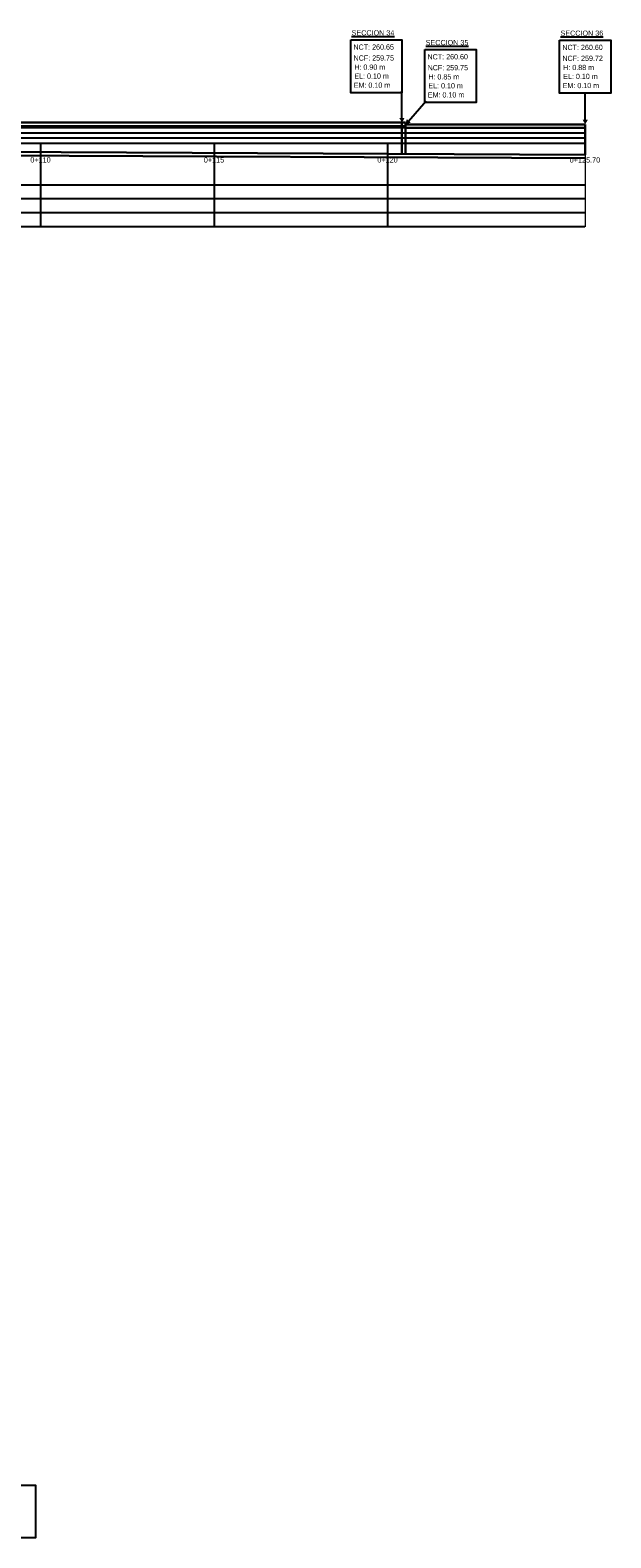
# Model space of a CAD drawing. Header units: millimetres. Extents: x -8931983 to 9630244, y 4 to 18563053.
# Tile 294 of 329: x 349669 to 349686, y 9281924 to 9281968. Entities that reach past the tile are written whole.
import ezdxf
from ezdxf.enums import TextEntityAlignment as Align

# ---------------------------------------------------------------- set-up
doc = ezdxf.new("R2010")
doc.units = ezdxf.units.MM
doc.layers.add('ANNOTATION', color=7, linetype='Continuous')
doc.layers.add('GRID_TEXT', color=7, linetype='Continuous')
doc.layers.add('TEXTO', color=255, linetype='Continuous', lineweight=5)
doc.styles.add('MtXpl_Arial_Black', font='txt')
doc.styles.get("Standard").update_dxf_attribs({"font": 'arial.ttf'})
doc.styles.add('Swis721 Cn BT', font='swissc.ttf')

msp = doc.modelspace()

# ---------------------------------------------------------------- hatches: boundary and pattern name
at = {"lineweight": -3}
h = msp.add_hatch(color=256, dxfattribs=at)
h.dxf.hatch_style = 1
h.paths.add_polyline_path([(349679.65062, 9281965.01156), (349679.49612, 9281965.01156), (349679.57337, 9281964.87444)])
h = msp.add_hatch(color=256, dxfattribs=at)
h.dxf.hatch_style = 1
h.paths.add_polyline_path([(349679.82542, 9281964.87668), (349679.70919, 9281964.97848), (349679.67695, 9281964.82443)])
h = msp.add_hatch(color=256, dxfattribs=at)
h.dxf.hatch_style = 1
h.paths.add_polyline_path([(349684.93165, 9281964.96198), (349684.77714, 9281964.96198), (349684.85439, 9281964.82485)])

# ---------------------------------------------------------------- linework, layer by layer
at = {"color": 7, "lineweight": -3}
for p, q in [((349679.57337, 9281965.00117), (349679.57337, 9281965.77759)), ((349679.76046, 9281964.91976), (349680.27205, 9281965.50379))]:
    msp.add_line(p, q, dxfattribs=at)
at = {"color": 9, "lineweight": -3}
for p, q in [((349684.85439, 9281964.95159), (349684.85439, 9281965.728)), ((349684.84702, 9281964.72444), (349557.65039, 9281964.72444)), ((349684.84702, 9281964.57444), (349557.65039, 9281964.57444)), ((349684.84702, 9281964.42444), (349557.65039, 9281964.42444)), ((349684.84702, 9281964.27444), (349557.65039, 9281964.27444)), ((349669.15702, 9281964.27444), (349669.15702, 9281961.87444)), ((349674.15702, 9281964.27444), (349674.15702, 9281961.87444)), ((349679.15702, 9281964.27444), (349679.15702, 9281961.87444)), ((349684.84702, 9281963.07444), (349557.65028, 9281963.07444)), ((349684.84702, 9281962.67444), (349557.65028, 9281962.67444)), ((349684.84702, 9281962.27444), (349557.65028, 9281962.27444)), ((349684.84702, 9281961.87444), (349557.65028, 9281961.87444))]:
    msp.add_line(p, q, dxfattribs=at)
at = {"color": 84, "lineweight": 30}
for p, q in [((349668.09713, 9281964.87444), (349679.67702, 9281964.87444)), ((349668.09713, 9281964.77444), (349679.67702, 9281964.77444)), ((349679.67702, 9281964.87444), (349679.67702, 9281964.82444)), ((349679.67702, 9281964.82444), (349684.85436, 9281964.82444)), ((349679.67702, 9281964.77444), (349679.67702, 9281964.72444)), ((349679.67702, 9281964.72444), (349684.85436, 9281964.72444))]:
    msp.add_line(p, q, dxfattribs=at)
at = {"color": 1, "lineweight": 30}
for p, q in [((349679.57346, 9281964.87444), (349679.57346, 9281963.97235)), ((349679.67702, 9281964.82444), (349679.67702, 9281963.97184)), ((349684.85436, 9281964.82444), (349684.85436, 9281963.94599))]:
    msp.add_line(p, q, dxfattribs=at)
at = {"color": 9, "lineweight": 0}
msp.add_line((349684.85436, 9281964.82444), (349684.85436, 9281961.87444), dxfattribs=at)
at = {"color": 6, "lineweight": 30}
for p, q in [((349559.15652, 9281964.47444), (349684.85436, 9281963.84595)), ((349559.15702, 9281964.57444), (349684.85436, 9281963.94595))]:
    msp.add_line(p, q, dxfattribs=at)
at = {"color": 7, "lineweight": -3}
for points in [[(349678.09766, 9281967.26113), (349679.57337, 9281967.26113), (349679.57337, 9281965.73786), (349678.09766, 9281965.73786)], [(349680.23141, 9281966.98133), (349681.70712, 9281966.98133), (349681.70712, 9281965.45806), (349680.23141, 9281965.45806)]]:
    msp.add_lwpolyline(points, close=True, dxfattribs=at)
at = {"lineweight": -3}
for points in [[(349684.11654, 9281967.25127), (349685.59225, 9281967.25127), (349685.59225, 9281965.728), (349684.11654, 9281965.728)], [(349667.53899, 9281925.59243), (349669.0147, 9281925.59243), (349669.0147, 9281924.06916), (349667.53899, 9281924.06916)]]:
    msp.add_lwpolyline(points, close=True, dxfattribs=at)

# ---------------------------------------------------------------- texts
at = {"layer": 'ANNOTATION', "color": 7, "lineweight": -3, "style": 'Swis721 Cn BT'}
for s, p in [('NCT: 260.65', (349678.17579, 9281967.05253)), ('NCF: 259.75', (349678.1783, 9281966.73777)), ('H: 0.90 m', (349678.1994, 9281966.47354)), ('NCT: 260.60', (349680.30954, 9281966.77274)), ('NCF: 259.75', (349680.31206, 9281966.45797)), ('EL: 0.10 m   ', (349678.20061, 9281966.2162)), ('H: 0.85 m', (349680.33315, 9281966.19374)), ('EM: 0.10 m   ', (349678.18453, 9281965.95354)), ('EM: 0.10 m   ', (349680.31828, 9281965.67375)), ('EL: 0.10 m   ', (349680.33436, 9281965.9364))]:
    msp.add_text(s, height=0.15, rotation=0.15, dxfattribs=at).set_placement(p, align=Align.MIDDLE_LEFT)
at = {"layer": 'ANNOTATION', "lineweight": -3, "style": 'Swis721 Cn BT'}
for s, p in [('NCT: 260.60', (349684.19467, 9281967.04268)), ('NCF: 259.72', (349684.19718, 9281966.72791)), ('H: 0.88 m', (349684.21827, 9281966.46368)), ('EL: 0.10 m   ', (349684.21949, 9281966.20634)), ('EM: 0.10 m   ', (349684.20341, 9281965.94369))]:
    msp.add_text(s, height=0.15, rotation=0.15, dxfattribs=at).set_placement(p, align=Align.MIDDLE_LEFT)
at = {"layer": 'GRID_TEXT', "color": 7, "lineweight": -3}
for s, p in [('0+110', (349669.15702, 9281963.87444)), ('0+115', (349674.15702, 9281963.87444)), ('0+120', (349679.15702, 9281963.87444)), ('0+125.70', (349684.84702, 9281963.87444))]:
    msp.add_text(s, height=0.15, dxfattribs=at).set_placement(p, align=Align.TOP_CENTER)
at = {"layer": 'TEXTO', "color": 7, "lineweight": -3, "style": 'MtXpl_Arial_Black'}
for s, p in [('%%USECCION 34', (349678.12272, 9281967.38859)), ('%%USECCION 35', (349680.25647, 9281967.1088))]:
    msp.add_text(s, height=0.15, dxfattribs=at).set_placement(p)
at = {"layer": 'TEXTO', "color": 18, "lineweight": -3, "true_color": 0x000000, "style": 'MtXpl_Arial_Black'}
msp.add_text('%%USECCION 36', height=0.15, dxfattribs=at).set_placement((349684.1416, 9281967.37874))

doc.saveas('drawing.dxf')
